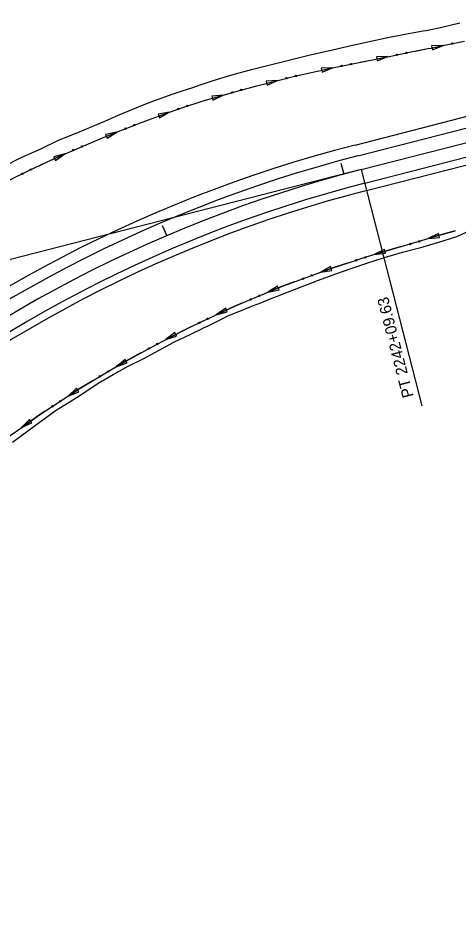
# Model space of a CAD drawing. Extents: x 1611108 to 1749517, y 619561 to 797725.
# Drawn here: x 1727830.7 to 1728065.2, y 772627.3 to 773106.7 of the extents above; entities that cross this region are included whole.
import ezdxf

# ---------------------------------------------------------------- set-up
doc = ezdxf.new("R2010")
doc.units = 0
for name, color, linetype in [('R_Ditch', 7, 'Continuous'), ('R_Horz Alg', 7, 'Continuous'), ('R_Horz Alg Annot', 7, 'Continuous'), ('R_Horz Alg Stationing', 7, 'Continuous'), ('R_Proposed Const Limits', 7, 'Continuous'), ('R_Proposed Road', 7, 'Continuous'), ('S_DITCHLINE', 7, 'Continuous')]:
    doc.layers.add(name, color=color, linetype=linetype)

msp = doc.modelspace()

# ---------------------------------------------------------------- linework, layer by layer
at = {"layer": 'R_Ditch'}
for p, q in [((1728057.21, 773092.04), (1728051.12, 773091.89)), ((1728051.12, 773091.89), (1728051.54, 773089.81)), ((1728051.54, 773089.81), (1728057.21, 773092.04)), ((1728027.77, 773086.09), (1728021.68, 773085.93)), ((1728021.68, 773085.93), (1728022.1, 773083.86)), ((1728022.1, 773083.86), (1728027.77, 773086.09)), ((1727998.33, 773080.12), (1727992.24, 773079.9)), ((1727992.24, 773079.9), (1727992.68, 773077.83)), ((1727992.68, 773077.83), (1727998.33, 773080.12)), ((1727969.04, 773073.45), (1727962.97, 773072.98)), ((1727962.97, 773072.98), (1727963.5, 773070.93)), ((1727963.5, 773070.93), (1727969.04, 773073.45)), ((1727940.05, 773065.61), (1727933.99, 773064.97)), ((1727933.99, 773064.97), (1727934.57, 773062.94)), ((1727934.57, 773062.94), (1727940.05, 773065.61)), ((1727911.44, 773056.47), (1727905.43, 773055.46)), ((1727906.14, 773053.47), (1727911.44, 773056.47)), ((1727905.43, 773055.46), (1727906.14, 773053.47)), ((1727883.33, 773045.89), (1727877.37, 773044.62)), ((1727877.37, 773044.62), (1727878.16, 773042.66)), ((1727878.16, 773042.66), (1727883.33, 773045.89)), ((1727855.66, 773034.2), (1727849.76, 773032.69)), ((1727849.76, 773032.69), (1727850.64, 773030.76)), ((1727850.64, 773030.76), (1727855.66, 773034.2)), ((1728054.74, 772991.76), (1728049.28, 772989.05)), ((1728049.28, 772989.05), (1728055.34, 772989.73)), ((1728055.34, 772989.73), (1728054.74, 772991.76)), ((1728025.91, 772983.29), (1728020.48, 772980.53)), ((1728020.48, 772980.53), (1728026.53, 772981.27)), ((1728026.53, 772981.27), (1728025.91, 772983.29)), ((1727997.26, 772974.13), (1727991.95, 772971.15)), ((1727991.95, 772971.15), (1727997.96, 772972.13)), ((1727997.96, 772972.13), (1727997.26, 772974.13)), ((1727969.03, 772963.72), (1727963.86, 772960.5)), ((1727963.86, 772960.5), (1727969.82, 772961.76)), ((1727969.82, 772961.76), (1727969.03, 772963.72)), ((1727941.35, 772951.96), (1727936.33, 772948.5)), ((1727942.23, 772950.03), (1727941.35, 772951.96)), ((1727936.33, 772948.5), (1727942.23, 772950.03)), ((1727914.22, 772938.93), (1727909.39, 772935.22)), ((1727909.39, 772935.22), (1727915.2, 772937.06)), ((1727915.2, 772937.06), (1727914.22, 772938.93)), ((1727887.74, 772924.67), (1727883.07, 772920.75)), ((1727883.07, 772920.75), (1727888.79, 772922.83)), ((1727888.79, 772922.83), (1727887.74, 772924.67)), ((1727861.92, 772909.23), (1727857.42, 772905.12)), ((1727863.05, 772907.44), (1727861.92, 772909.23)), ((1727857.42, 772905.12), (1727863.05, 772907.44)), ((1727836.83, 772892.64), (1727832.51, 772888.35)), ((1727832.51, 772888.35), (1727838.04, 772890.9)), ((1727838.04, 772890.9), (1727836.83, 772892.64))]:
    msp.add_line(p, q, dxfattribs=at)
for points in [[(1728042.51, 773089.07), (1728049.06, 773090.39), (1728050.59, 773090.7), (1728057.21, 773092.04)], [(1728013.07, 773083.11), (1728019.62, 773084.44), (1728027.77, 773086.09)], [(1728042.47, 773089.06), (1728042.51, 773089.07)], [(1728013.03, 773083.11), (1728013.07, 773083.11)], [(1727983.64, 773076.9), (1727983.68, 773076.91)], [(1727983.68, 773076.91), (1727989.45, 773078.23), (1727998.33, 773080.12)], [(1727954.53, 773069.66), (1727957.92, 773070.59), (1727968.4, 773073.28), (1727969.05, 773073.44)], [(1727954.49, 773069.65), (1727954.53, 773069.66)], [(1727925.65, 773061.29), (1727925.68, 773061.3)], [(1727925.68, 773061.3), (1727926.67, 773061.61), (1727931.17, 773062.99), (1727937.05, 773064.75), (1727940.05, 773065.61)], [(1727897.35, 773051.33), (1727900.19, 773052.4), (1727906.15, 773054.59), (1727911.44, 773056.47)], [(1727897.32, 773051.32), (1727897.35, 773051.33)], [(1727869.47, 773040.17), (1727875.78, 773042.82), (1727880.12, 773044.59), (1727881.62, 773045.2), (1727883.33, 773045.88)], [(1727869.43, 773040.15), (1727869.47, 773040.17)], [(1727842.03, 773027.95), (1727845.9, 773029.77), (1727855.66, 773034.2)], [(1727841.99, 773027.94), (1727842.03, 773027.95)], [(1727825.82, 772883.55), (1727833.35, 772888.93), (1727840.95, 772894.21), (1727847.52, 772898.65), (1727848.22, 772899.12), (1727848.31, 772899.18), (1727848.62, 772899.38), (1727848.63, 772899.39), (1727848.66, 772899.41), (1727848.68, 772899.43), (1727856.38, 772904.46), (1727864.21, 772909.43), (1727872.12, 772914.29), (1727880.09, 772919.04), (1727888.14, 772923.68), (1727896.25, 772928.21), (1727904.43, 772932.63), (1727912.68, 772936.94), (1727920.99, 772941.13), (1727924.6, 772942.9), (1727925.85, 772943.51), (1727928.57, 772944.82), (1727929.37, 772945.21), (1727929.5, 772945.27), (1727937.81, 772949.17), (1727941.33, 772950.78), (1727946.3, 772953.02), (1727954.85, 772956.75), (1727958.83, 772958.44), (1727963.47, 772960.34), (1727967.23, 772961.86), (1727972.15, 772963.8), (1727980.88, 772967.13), (1727989.66, 772970.35), (1727998.49, 772973.44), (1728007.37, 772976.41), (1728016.29, 772979.26), (1728025.28, 772981.99), (1728034.87, 772984.82), (1728044.47, 772987.64), (1728054.07, 772990.46), (1728063.67, 772993.29)], [(1728063.67, 772993.29), (1728054.07, 772990.46), (1728049.28, 772989.05)], [(1728034.86, 772984.81), (1728025.28, 772981.99), (1728020.48, 772980.53)], [(1728034.89, 772984.82), (1728034.87, 772984.82), (1728034.86, 772984.81)], [(1728006.14, 772976), (1727998.49, 772973.44), (1727991.95, 772971.15)], [(1728006.18, 772976.01), (1728006.14, 772976)], [(1727977.83, 772965.97), (1727972.15, 772963.8), (1727967.23, 772961.86), (1727963.86, 772960.5)], [(1727977.87, 772965.98), (1727977.83, 772965.97)], [(1727950.01, 772954.64), (1727946.3, 772953.02), (1727941.33, 772950.78), (1727937.81, 772949.17), (1727936.34, 772948.48)], [(1727950.05, 772954.66), (1727950.01, 772954.64)], [(1727922.77, 772942), (1727920.99, 772941.13), (1727912.68, 772936.94), (1727909.39, 772935.22)], [(1727922.8, 772942.02), (1727922.77, 772942)], [(1727896.12, 772928.14), (1727888.14, 772923.68), (1727883.07, 772920.75)], [(1727896.16, 772928.16), (1727896.12, 772928.14)], [(1727870.14, 772913.07), (1727864.21, 772909.43), (1727857.42, 772905.12)], [(1727870.17, 772913.09), (1727870.14, 772913.07)], [(1727844.86, 772896.86), (1727840.95, 772894.21), (1727833.35, 772888.93), (1727832.51, 772888.34)], [(1727844.89, 772896.88), (1727844.86, 772896.86)]]:
    msp.add_lwpolyline(points, dxfattribs=at)
for centre in [(1728062.11, 773093.07), (1728032.67, 773087.11), (1728037.58, 773088.11), (1728003.23, 773081.16), (1728008.14, 773082.15), (1727978.77, 773075.83), (1727973.9, 773074.65), (1727944.85, 773067.03), (1727949.67, 773068.38), (1727916.14, 773058.19), (1727920.88, 773059.82), (1727887.98, 773047.75), (1727892.65, 773049.56), (1727864.83, 773038.24), (1727860.24, 773036.24), (1727832.95, 773023.67), (1727837.47, 773025.85), (1728039.68, 772986.19), (1728044.49, 772987.61), (1728010.93, 772977.51), (1728015.7, 772979.04), (1727982.54, 772967.7), (1727987.25, 772969.43), (1727954.63, 772956.62), (1727959.24, 772958.57), (1727931.82, 772946.32), (1727927.3, 772944.17), (1727904.97, 772932.87), (1727900.56, 772930.49), (1727878.76, 772918.2), (1727874.46, 772915.64), (1727849.05, 772899.62), (1727853.24, 772902.36)]:
    msp.add_circle(centre, 0.375, dxfattribs=at)
at = {"layer": 'R_Horz Alg'}
msp.add_line((1728013.62, 773025.89), (1728328.41, 773106.71), dxfattribs=at)
msp.add_arc((1728191.74, 772332.19), 716.2, 104.4, 160.16667, dxfattribs=at)
at = {"layer": 'R_Horz Alg Annot'}
for points in [[(1728013.62, 773025.89), (1727646.59, 772931.65), (1727518.02, 772575.19)], [(1728013.62, 773025.89), (1728045.95, 772899.97)]]:
    msp.add_lwpolyline(points, dxfattribs=at)
at = {"layer": 'R_Horz Alg Stationing'}
for points in [[(1728002.74, 773029.22), (1728004.31, 773023.43)], [(1727907.57, 772996.14), (1727909.93, 772990.62)]]:
    msp.add_lwpolyline(points, dxfattribs=at)
at = {"layer": 'R_Proposed Const Limits'}
for points in [[(1727822.57, 773027.36), (1727832.42, 773032.23), (1727842.41, 773036.82), (1727852.34, 773041.51), (1727862.53, 773045.62), (1727872.62, 773049.93), (1727876.99, 773051.76), (1727878.49, 773052.4), (1727881.75, 773053.81), (1727882.71, 773054.22), (1727882.87, 773054.29), (1727892.82, 773058.46), (1727897.04, 773060.18), (1727903.01, 773062.54), (1727913.34, 773066.21), (1727918.16, 773067.8), (1727923.76, 773069.64), (1727928.25, 773071.17), (1727934.14, 773073.14), (1727944.58, 773076.45), (1727955.16, 773079.3), (1727965.8, 773081.93), (1727976.39, 773084.66), (1727987.02, 773087.22), (1727997.64, 773089.61), (1728007.4, 773091.82), (1728017.16, 773094.03), (1728026.96, 773096.08), (1728036.75, 773098.13), (1728046.63, 773099.86), (1728048.17, 773100.1), (1728056.47, 773101.74), (1728066.21, 773104.04)], [(1727827.79, 772880.58), (1727835.2, 772886.05), (1727842.62, 772891.53), (1727849, 772896.22), (1727849.7, 772896.67), (1727849.79, 772896.73), (1727850.1, 772896.93), (1727850.11, 772896.94), (1727850.14, 772896.96), (1727850.16, 772896.98), (1727857.92, 772901.84), (1727865.68, 772906.83), (1727873.35, 772912.05), (1727881.34, 772916.68), (1727889.47, 772921.07), (1727897.77, 772925.15), (1727905.89, 772929.59), (1727914.04, 772933.99), (1727922.4, 772937.97), (1727925.99, 772939.72), (1727927.24, 772940.32), (1727929.95, 772941.61), (1727930.75, 772941.99), (1727930.87, 772942.06), (1727939.05, 772946.14), (1727942.53, 772947.8), (1727947.53, 772949.91), (1727956.16, 772953.31), (1727960.16, 772954.88), (1727964.77, 772956.78), (1727968.5, 772958.28), (1727973.39, 772960.22), (1727982.06, 772963.58), (1727990.78, 772966.82), (1727999.52, 772970.04), (1728008.29, 772973.2), (1728017.14, 772976.12), (1728026.06, 772978.93), (1728035.63, 772981.86), (1728045.32, 772984.36), (1728054.92, 772987.15), (1728064.46, 772990.23), (1728101.41, 773007.16)]]:
    msp.add_lwpolyline(points, dxfattribs=at)
at = {"layer": 'R_Proposed Road'}
for p, q in [((1728010.27, 773038.96), (1728216.05, 773091.8)), ((1728011.76, 773033.15), (1728217.54, 773085.99)), ((1728015.49, 773018.62), (1728227.64, 773073.1)), ((1728016.48, 773014.75), (1728228.64, 773069.22))]:
    msp.add_line(p, q, dxfattribs=at)
for radius in [729.7, 723.7, 708.7, 704.7]:
    msp.add_arc((1728191.74, 772332.19), radius, 104.4, 160.16667, dxfattribs=at)
at = {"layer": 'S_DITCHLINE'}
msp.add_lwpolyline([(1727826.28, 773020.38), (1727836.06, 773025.14), (1727845.9, 773029.77), (1727855.8, 773034.26), (1727865.76, 773038.61), (1727875.78, 773042.82), (1727880.12, 773044.59), (1727881.62, 773045.2), (1727884.89, 773046.5), (1727885.85, 773046.89), (1727886.01, 773046.95), (1727895.97, 773050.81), (1727900.19, 773052.4), (1727906.15, 773054.59), (1727916.37, 773058.23), (1727921.12, 773059.86), (1727926.67, 773061.61), (1727931.17, 773062.99), (1727937.05, 773064.75), (1727947.47, 773067.74), (1727957.92, 773070.59), (1727968.4, 773073.28), (1727978.91, 773075.83), (1727989.45, 773078.23), (1727999.99, 773080.47), (1728009.81, 773082.45), (1728019.62, 773084.44), (1728029.44, 773086.42), (1728039.25, 773088.41), (1728049.06, 773090.39), (1728050.59, 773090.7), (1728058.88, 773092.38), (1728068.69, 773094.36)], dxfattribs=at)

# ---------------------------------------------------------------- texts
at = {"layer": 'R_Horz Alg Annot'}
msp.add_text('PT 2242+09.63', height=6, rotation=104.4, dxfattribs=at).set_placement((1728041.56, 772905.04))

doc.saveas('drawing.dxf')
